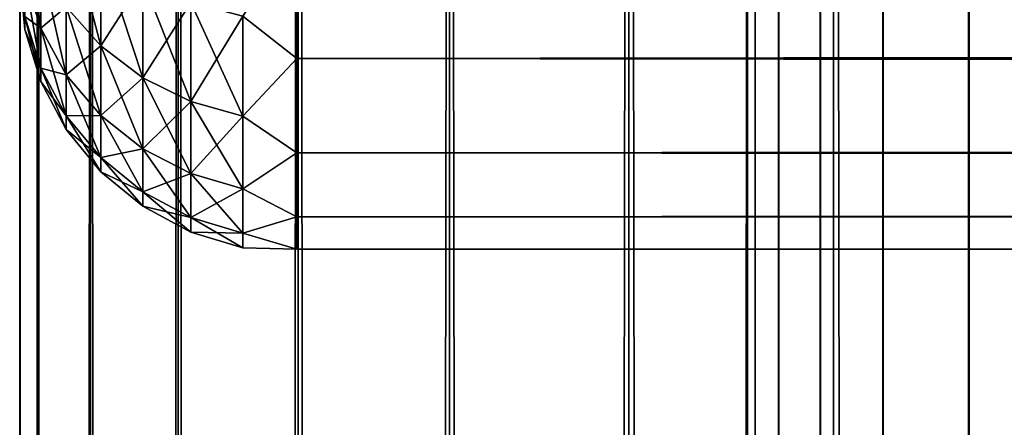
# Model space of a CAD drawing. Extents: x -265 to 265, y 0 to 1307.
# Tile 258 of 356: x -265 to -257.9, y 1266.25 to 1269.18. Entities that reach past the tile are written whole.
import ezdxf

# ---------------------------------------------------------------- set-up
doc = ezdxf.new("R2010")
doc.units = 0
doc.header["$LTSCALE"] = 81.481481
for name, color, linetype in [('103', 7, 'CONTINUOUS'), ('4', 7, 'CONTINUOUS'), ('6', 7, 'CONTINUOUS'), ('83', 7, 'CONTINUOUS'), ('84', 7, 'CONTINUOUS'), ('95', 7, 'CONTINUOUS'), ('99', 7, 'CONTINUOUS')]:
    doc.layers.add(name, color=color, linetype=linetype)

msp = doc.modelspace()

# ---------------------------------------------------------------- linework, layer by layer
at = {"layer": '103', "color": 7, "linetype": 'CONTINUOUS'}
for points in [[(-258.2041, 1269.9158, -26), (-256.7546, 1268.8925, -26), (-257.8988, 1269.7061, -25.7786), (-258.2041, 1269.9158, -26)], [(-256.4876, 1268.7632, -25.7786), (-257.8538, 1269.7647, -25.5669), (-257.8988, 1269.7061, -25.7786), (-256.4876, 1268.7632, -25.7786)], [(-256.7546, 1268.8925, -26), (-256.4876, 1268.7632, -25.7786), (-257.8988, 1269.7061, -25.7786), (-256.7546, 1268.8925, -26)]]:
    msp.add_3dface(points, dxfattribs=at)
at = {"layer": '4', "color": 7, "linetype": 'CONTINUOUS'}
for points in [[(-263, 1268.9014, 21.7492), (-263, 1269.7879, 20.2915), (263, 1268.9014, 21.7492), (-263, 1268.9014, 21.7492)], [(263, 1268.9014, 21.7492), (-263, 1269.7879, 20.2915), (263, 1269.7879, 20.2915), (263, 1268.9014, 21.7492)], [(-263, 1269.7879, 34.7085), (-263, 1268.9014, 33.2508), (263, 1269.7879, 34.7085), (-263, 1269.7879, 34.7085)], [(263, 1269.7879, 34.7085), (-263, 1268.9014, 33.2508), (263, 1268.9014, 33.2508), (263, 1269.7879, 34.7085)], [(-263, 1268.2217, 23.314), (-263, 1268.9014, 21.7492), (263, 1268.2217, 23.314), (-263, 1268.2217, 23.314)], [(263, 1268.2217, 23.314), (-263, 1268.9014, 21.7492), (263, 1268.9014, 21.7492), (263, 1268.2217, 23.314)], [(-263, 1268.9014, 33.2508), (-263, 1268.2217, 31.686), (263, 1268.9014, 33.2508), (-263, 1268.9014, 33.2508)], [(263, 1268.9014, 33.2508), (-263, 1268.2217, 31.686), (263, 1268.2217, 31.686), (263, 1268.9014, 33.2508)], [(-263, 1267.7614, 24.9568), (-263, 1268.2217, 23.314), (263, 1267.7614, 24.9568), (-263, 1267.7614, 24.9568)], [(263, 1267.7614, 24.9568), (-263, 1268.2217, 23.314), (263, 1268.2217, 23.314), (263, 1267.7614, 24.9568)], [(-263, 1268.2217, 31.686), (-263, 1267.7614, 30.0432), (263, 1268.2217, 31.686), (-263, 1268.2217, 31.686)], [(263, 1268.2217, 31.686), (-263, 1267.7614, 30.0432), (263, 1267.7614, 30.0432), (263, 1268.2217, 31.686)], [(-263, 1267.5291, 26.647), (-263, 1267.7614, 24.9568), (263, 1267.5291, 26.647), (-263, 1267.5291, 26.647)], [(263, 1267.5291, 26.647), (-263, 1267.7614, 24.9568), (263, 1267.7614, 24.9568), (263, 1267.5291, 26.647)], [(-263, 1267.7614, 30.0432), (-263, 1267.5291, 28.353), (263, 1267.7614, 30.0432), (-263, 1267.7614, 30.0432)], [(263, 1267.7614, 30.0432), (-263, 1267.5291, 28.353), (263, 1267.5291, 28.353), (263, 1267.7614, 30.0432)], [(-263, 1267.5291, 28.353), (-263, 1267.5291, 26.647), (263, 1267.5291, 28.353), (-263, 1267.5291, 28.353)], [(263, 1267.5291, 28.353), (-263, 1267.5291, 26.647), (263, 1267.5291, 26.647), (263, 1267.5291, 28.353)]]:
    msp.add_3dface(points, dxfattribs=at)
at = {"layer": '6', "color": 7, "linetype": 'CONTINUOUS'}
for points in [[(-264.962, 1269.4831, 24.682), (-264.962, 1269.9409, 23.3334), (-264.8485, 1269.1202, 24.5848), (-264.962, 1269.4831, 24.682)], [(-264.8485, 1269.1202, 24.5848), (-264.962, 1269.9409, 23.3334), (-264.8485, 1269.5938, 23.1896), (-264.8485, 1269.1202, 24.5848)], [(-264.6638, 1269.2739, 23.0571), (-264.6638, 1269.9456, 21.6951), (-264.415, 1268.9935, 22.9409), (-264.6638, 1269.2739, 23.0571)], [(-264.415, 1268.9935, 22.9409), (-264.6638, 1269.9456, 21.6951), (-264.415, 1269.6827, 21.5433), (-264.415, 1268.9935, 22.9409)], [(-263, 1269.7879, 20.2915), (-263, 1268.9014, 21.7492), (-263.3902, 1269.208, 21.2692), (-263, 1269.7879, 20.2915)], [(-263, 1268.9014, 33.2508), (-263, 1269.7879, 34.7085), (-263.3902, 1269.208, 33.7308), (-263, 1268.9014, 33.2508)], [(-264.415, 1269.6827, 33.4567), (-264.6638, 1269.2739, 31.9429), (-264.415, 1268.9935, 32.0591), (-264.415, 1269.6827, 33.4567)], [(-264.415, 1269.6827, 33.4567), (-264.415, 1268.9935, 32.0591), (-264.1118, 1269.467, 33.5813), (-264.415, 1269.6827, 33.4567)], [(-264.415, 1268.9935, 22.9409), (-264.415, 1269.6827, 21.5433), (-264.1118, 1268.7633, 22.8456), (-264.415, 1268.9935, 22.9409)], [(-264.1118, 1268.7633, 22.8456), (-264.415, 1269.6827, 21.5433), (-264.1118, 1269.467, 21.4187), (-264.1118, 1268.7633, 22.8456)], [(-264.8485, 1269.5938, 31.8104), (-264.962, 1269.4831, 30.318), (-264.8485, 1269.1202, 30.4152), (-264.8485, 1269.5938, 31.8104)], [(-264.8485, 1269.5938, 31.8104), (-264.8485, 1269.1202, 30.4152), (-264.6638, 1269.2739, 31.9429), (-264.8485, 1269.5938, 31.8104)], [(-264.8485, 1269.1202, 24.5848), (-264.8485, 1269.5938, 23.1896), (-264.6638, 1268.7858, 24.4952), (-264.8485, 1269.1202, 24.5848)], [(-264.6638, 1268.7858, 24.4952), (-264.8485, 1269.5938, 23.1896), (-264.6638, 1269.2739, 23.0571), (-264.6638, 1268.7858, 24.4952)], [(-265, 1269.5, 27.5), (-265, 1269.5268, 26.7509), (-264.962, 1269.1121, 27.5), (-265, 1269.5, 27.5)], [(-264.962, 1269.1121, 27.5), (-265, 1269.5268, 26.7509), (-264.962, 1269.2053, 26.0788), (-264.962, 1269.1121, 27.5)], [(-264.962, 1269.2053, 28.9212), (-265, 1269.5, 27.5), (-264.962, 1269.1121, 27.5), (-264.962, 1269.2053, 28.9212)], [(-264.962, 1269.4831, 30.318), (-264.962, 1269.2053, 28.9212), (-264.8485, 1269.1202, 30.4152), (-264.962, 1269.4831, 30.318)], [(-264.962, 1269.2053, 26.0788), (-264.962, 1269.4831, 24.682), (-264.8485, 1268.8328, 26.0298), (-264.962, 1269.2053, 26.0788)], [(-264.8485, 1268.8328, 26.0298), (-264.962, 1269.4831, 24.682), (-264.8485, 1269.1202, 24.5848), (-264.8485, 1268.8328, 26.0298)], [(-264.1118, 1269.467, 33.5813), (-264.415, 1268.9935, 32.0591), (-264.1118, 1268.7633, 32.1544), (-264.1118, 1269.467, 33.5813)], [(-264.1118, 1269.467, 33.5813), (-264.1118, 1268.7633, 32.1544), (-263.7657, 1269.3067, 33.6738), (-264.1118, 1269.467, 33.5813)], [(-264.1118, 1268.7633, 22.8456), (-264.1118, 1269.467, 21.4187), (-263.7657, 1268.5923, 22.7748), (-264.1118, 1268.7633, 22.8456)], [(-263.7657, 1268.5923, 22.7748), (-264.1118, 1269.467, 21.4187), (-263.7657, 1269.3067, 21.3262), (-263.7657, 1268.5923, 22.7748)], [(-263.7657, 1269.3067, 33.6738), (-264.1118, 1268.7633, 32.1544), (-263.7657, 1268.5923, 32.2252), (-263.7657, 1269.3067, 33.6738)], [(-263.7657, 1269.3067, 33.6738), (-263.7657, 1268.5923, 32.2252), (-263.3902, 1269.208, 33.7308), (-263.7657, 1269.3067, 33.6738)], [(-263.7657, 1268.5923, 22.7748), (-263.7657, 1269.3067, 21.3262), (-263.3902, 1268.487, 22.7312), (-263.7657, 1268.5923, 22.7748)], [(-263.3902, 1268.487, 22.7312), (-263.7657, 1269.3067, 21.3262), (-263.3902, 1269.208, 21.2692), (-263.3902, 1268.487, 22.7312)], [(-264.6638, 1269.2739, 31.9429), (-264.8485, 1269.1202, 30.4152), (-264.6638, 1268.7858, 30.5048), (-264.6638, 1269.2739, 31.9429)], [(-264.6638, 1269.2739, 31.9429), (-264.6638, 1268.7858, 30.5048), (-264.415, 1268.9935, 32.0591), (-264.6638, 1269.2739, 31.9429)], [(-264.6638, 1268.7858, 24.4952), (-264.6638, 1269.2739, 23.0571), (-264.415, 1268.4926, 24.4166), (-264.6638, 1268.7858, 24.4952)], [(-264.415, 1268.4926, 24.4166), (-264.6638, 1269.2739, 23.0571), (-264.415, 1268.9935, 22.9409), (-264.415, 1268.4926, 24.4166)], [(-264.962, 1269.2053, 28.9212), (-264.962, 1269.1121, 27.5), (-264.8485, 1268.8328, 28.9702), (-264.962, 1269.2053, 28.9212)], [(-264.8485, 1269.1202, 30.4152), (-264.962, 1269.2053, 28.9212), (-264.8485, 1268.8328, 28.9702), (-264.8485, 1269.1202, 30.4152)], [(-264.962, 1269.1121, 27.5), (-264.962, 1269.2053, 26.0788), (-264.8485, 1268.7364, 27.5), (-264.962, 1269.1121, 27.5)], [(-264.8485, 1268.7364, 27.5), (-264.962, 1269.2053, 26.0788), (-264.8485, 1268.8328, 26.0298), (-264.8485, 1268.7364, 27.5)], [(-263.3902, 1269.208, 33.7308), (-263.7657, 1268.5923, 32.2252), (-263.3902, 1268.487, 32.2688), (-263.3902, 1269.208, 33.7308)], [(-263, 1268.9014, 21.7492), (-263.3902, 1268.487, 22.7312), (-263.3902, 1269.208, 21.2692), (-263, 1268.9014, 21.7492)], [(-263, 1268.9014, 33.2508), (-263.3902, 1269.208, 33.7308), (-263.3902, 1268.487, 32.2688), (-263, 1268.9014, 33.2508)], [(-264.8485, 1268.8328, 28.9702), (-264.962, 1269.1121, 27.5), (-264.8485, 1268.7364, 27.5), (-264.8485, 1268.8328, 28.9702)], [(-264.8485, 1269.1202, 30.4152), (-264.8485, 1268.8328, 28.9702), (-264.6638, 1268.7858, 30.5048), (-264.8485, 1269.1202, 30.4152)], [(-264.8485, 1268.8328, 26.0298), (-264.8485, 1269.1202, 24.5848), (-264.6638, 1268.4895, 25.9846), (-264.8485, 1268.8328, 26.0298)], [(-264.6638, 1268.4895, 25.9846), (-264.8485, 1269.1202, 24.5848), (-264.6638, 1268.7858, 24.4952), (-264.6638, 1268.4895, 25.9846)], [(-264.415, 1268.9935, 32.0591), (-264.6638, 1268.7858, 30.5048), (-264.415, 1268.4926, 30.5834), (-264.415, 1268.9935, 32.0591)], [(-264.415, 1268.9935, 32.0591), (-264.415, 1268.4926, 30.5834), (-264.1118, 1268.7633, 32.1544), (-264.415, 1268.9935, 32.0591)], [(-264.415, 1268.4926, 24.4166), (-264.415, 1268.9935, 22.9409), (-264.1118, 1268.2519, 24.3521), (-264.415, 1268.4926, 24.4166)], [(-264.1118, 1268.2519, 24.3521), (-264.415, 1268.9935, 22.9409), (-264.1118, 1268.7633, 22.8456), (-264.1118, 1268.2519, 24.3521)], [(-263, 1268.9014, 21.7492), (-263, 1268.2217, 23.314), (-263.3902, 1268.487, 22.7312), (-263, 1268.9014, 21.7492)], [(-263, 1268.2217, 31.686), (-263, 1268.9014, 33.2508), (-263.3902, 1268.487, 32.2688), (-263, 1268.2217, 31.686)], [(-264.8485, 1268.8328, 28.9702), (-264.8485, 1268.7364, 27.5), (-264.6638, 1268.4895, 29.0154), (-264.8485, 1268.8328, 28.9702)], [(-264.6638, 1268.7858, 30.5048), (-264.8485, 1268.8328, 28.9702), (-264.6638, 1268.4895, 29.0154), (-264.6638, 1268.7858, 30.5048)], [(-264.8485, 1268.7364, 27.5), (-264.8485, 1268.8328, 26.0298), (-264.6638, 1268.3902, 27.5), (-264.8485, 1268.7364, 27.5)], [(-264.6638, 1268.3902, 27.5), (-264.8485, 1268.8328, 26.0298), (-264.6638, 1268.4895, 25.9846), (-264.6638, 1268.3902, 27.5)], [(-264.6638, 1268.4895, 29.0154), (-264.8485, 1268.7364, 27.5), (-264.6638, 1268.3902, 27.5), (-264.6638, 1268.4895, 29.0154)], [(-264.6638, 1268.7858, 30.5048), (-264.6638, 1268.4895, 29.0154), (-264.415, 1268.4926, 30.5834), (-264.6638, 1268.7858, 30.5048)], [(-264.6638, 1268.4895, 25.9846), (-264.6638, 1268.7858, 24.4952), (-264.415, 1268.1885, 25.945), (-264.6638, 1268.4895, 25.9846)], [(-264.415, 1268.1885, 25.945), (-264.6638, 1268.7858, 24.4952), (-264.415, 1268.4926, 24.4166), (-264.415, 1268.1885, 25.945)], [(-264.1118, 1268.7633, 32.1544), (-264.415, 1268.4926, 30.5834), (-264.1118, 1268.2519, 30.6479), (-264.1118, 1268.7633, 32.1544)], [(-264.1118, 1268.7633, 32.1544), (-264.1118, 1268.2519, 30.6479), (-263.7657, 1268.5923, 32.2252), (-264.1118, 1268.7633, 32.1544)], [(-264.1118, 1268.2519, 24.3521), (-264.1118, 1268.7633, 22.8456), (-263.7657, 1268.0731, 24.3042), (-264.1118, 1268.2519, 24.3521)], [(-263.7657, 1268.0731, 24.3042), (-264.1118, 1268.7633, 22.8456), (-263.7657, 1268.5923, 22.7748), (-263.7657, 1268.0731, 24.3042)], [(-263.7657, 1268.5923, 32.2252), (-264.1118, 1268.2519, 30.6479), (-263.7657, 1268.0731, 30.6958), (-263.7657, 1268.5923, 32.2252)], [(-263.7657, 1268.5923, 32.2252), (-263.7657, 1268.0731, 30.6958), (-263.3902, 1268.487, 32.2688), (-263.7657, 1268.5923, 32.2252)], [(-263.7657, 1268.0731, 24.3042), (-263.7657, 1268.5923, 22.7748), (-263.3902, 1267.963, 24.2747), (-263.7657, 1268.0731, 24.3042)], [(-263.3902, 1267.963, 24.2747), (-263.7657, 1268.5923, 22.7748), (-263.3902, 1268.487, 22.7312), (-263.3902, 1267.963, 24.2747)], [(-264.415, 1268.4926, 30.5834), (-264.6638, 1268.4895, 29.0154), (-264.415, 1268.1885, 29.055), (-264.415, 1268.4926, 30.5834)], [(-264.6638, 1268.4895, 29.0154), (-264.6638, 1268.3902, 27.5), (-264.415, 1268.1885, 29.055), (-264.6638, 1268.4895, 29.0154)], [(-264.6638, 1268.3902, 27.5), (-264.6638, 1268.4895, 25.9846), (-264.415, 1268.0866, 27.5), (-264.6638, 1268.3902, 27.5)], [(-264.415, 1268.0866, 27.5), (-264.6638, 1268.4895, 25.9846), (-264.415, 1268.1885, 25.945), (-264.415, 1268.0866, 27.5)], [(-264.415, 1268.4926, 30.5834), (-264.415, 1268.1885, 29.055), (-264.1118, 1268.2519, 30.6479), (-264.415, 1268.4926, 30.5834)], [(-264.415, 1268.1885, 25.945), (-264.415, 1268.4926, 24.4166), (-264.1118, 1267.9415, 25.9125), (-264.415, 1268.1885, 25.945)], [(-264.1118, 1267.9415, 25.9125), (-264.415, 1268.4926, 24.4166), (-264.1118, 1268.2519, 24.3521), (-264.1118, 1267.9415, 25.9125)], [(-263.3902, 1268.487, 32.2688), (-263.7657, 1268.0731, 30.6958), (-263.3902, 1267.963, 30.7253), (-263.3902, 1268.487, 32.2688)], [(-263, 1268.2217, 23.314), (-263.3902, 1267.963, 24.2747), (-263.3902, 1268.487, 22.7312), (-263, 1268.2217, 23.314)], [(-263, 1268.2217, 31.686), (-263.3902, 1268.487, 32.2688), (-263.3902, 1267.963, 30.7253), (-263, 1268.2217, 31.686)], [(-264.415, 1268.1885, 29.055), (-264.6638, 1268.3902, 27.5), (-264.415, 1268.0866, 27.5), (-264.415, 1268.1885, 29.055)], [(-264.1118, 1268.2519, 30.6479), (-264.415, 1268.1885, 29.055), (-264.1118, 1267.9415, 29.0875), (-264.1118, 1268.2519, 30.6479)], [(-264.1118, 1268.2519, 30.6479), (-264.1118, 1267.9415, 29.0875), (-263.7657, 1268.0731, 30.6958), (-264.1118, 1268.2519, 30.6479)], [(-264.1118, 1267.9415, 25.9125), (-264.1118, 1268.2519, 24.3521), (-263.7657, 1267.758, 25.8883), (-264.1118, 1267.9415, 25.9125)], [(-263.7657, 1267.758, 25.8883), (-264.1118, 1268.2519, 24.3521), (-263.7657, 1268.0731, 24.3042), (-263.7657, 1267.758, 25.8883)], [(-263, 1268.2217, 23.314), (-263, 1267.7614, 24.9568), (-263.3902, 1267.963, 24.2747), (-263, 1268.2217, 23.314)], [(-263, 1267.7614, 30.0432), (-263, 1268.2217, 31.686), (-263.3902, 1267.963, 30.7253), (-263, 1267.7614, 30.0432)], [(-264.415, 1268.1885, 29.055), (-264.415, 1268.0866, 27.5), (-264.1118, 1267.9415, 29.0875), (-264.415, 1268.1885, 29.055)], [(-264.415, 1268.0866, 27.5), (-264.415, 1268.1885, 25.945), (-264.1118, 1267.8375, 27.5), (-264.415, 1268.0866, 27.5)], [(-264.1118, 1267.8375, 27.5), (-264.415, 1268.1885, 25.945), (-264.1118, 1267.9415, 25.9125), (-264.1118, 1267.8375, 27.5)], [(-264.1118, 1267.9415, 29.0875), (-264.415, 1268.0866, 27.5), (-264.1118, 1267.8375, 27.5), (-264.1118, 1267.9415, 29.0875)], [(-263.7657, 1268.0731, 30.6958), (-264.1118, 1267.9415, 29.0875), (-263.7657, 1267.758, 29.1117), (-263.7657, 1268.0731, 30.6958)], [(-263.7657, 1268.0731, 30.6958), (-263.7657, 1267.758, 29.1117), (-263.3902, 1267.963, 30.7253), (-263.7657, 1268.0731, 30.6958)], [(-263.7657, 1267.758, 25.8883), (-263.7657, 1268.0731, 24.3042), (-263.3902, 1267.645, 25.8734), (-263.7657, 1267.758, 25.8883)], [(-263.3902, 1267.645, 25.8734), (-263.7657, 1268.0731, 24.3042), (-263.3902, 1267.963, 24.2747), (-263.3902, 1267.645, 25.8734)], [(-264.1118, 1267.9415, 29.0875), (-264.1118, 1267.8375, 27.5), (-263.7657, 1267.758, 29.1117), (-264.1118, 1267.9415, 29.0875)], [(-264.1118, 1267.8375, 27.5), (-264.1118, 1267.9415, 25.9125), (-263.7657, 1267.6524, 27.5), (-264.1118, 1267.8375, 27.5)], [(-263.7657, 1267.6524, 27.5), (-264.1118, 1267.9415, 25.9125), (-263.7657, 1267.758, 25.8883), (-263.7657, 1267.6524, 27.5)], [(-263.3902, 1267.963, 30.7253), (-263.7657, 1267.758, 29.1117), (-263.3902, 1267.645, 29.1266), (-263.3902, 1267.963, 30.7253)], [(-263, 1267.7614, 24.9568), (-263.3902, 1267.645, 25.8734), (-263.3902, 1267.963, 24.2747), (-263, 1267.7614, 24.9568)], [(-263, 1267.7614, 30.0432), (-263.3902, 1267.963, 30.7253), (-263.3902, 1267.645, 29.1266), (-263, 1267.7614, 30.0432)], [(-263.7657, 1267.758, 29.1117), (-264.1118, 1267.8375, 27.5), (-263.7657, 1267.6524, 27.5), (-263.7657, 1267.758, 29.1117)], [(-263.7657, 1267.758, 29.1117), (-263.7657, 1267.6524, 27.5), (-263.3902, 1267.645, 29.1266), (-263.7657, 1267.758, 29.1117)], [(-263.7657, 1267.6524, 27.5), (-263.7657, 1267.758, 25.8883), (-263.3902, 1267.5384, 27.5), (-263.7657, 1267.6524, 27.5)], [(-263.3902, 1267.5384, 27.5), (-263.7657, 1267.758, 25.8883), (-263.3902, 1267.645, 25.8734), (-263.3902, 1267.5384, 27.5)], [(-263, 1267.7614, 24.9568), (-263, 1267.5291, 26.647), (-263.3902, 1267.645, 25.8734), (-263, 1267.7614, 24.9568)], [(-263, 1267.5291, 28.353), (-263, 1267.7614, 30.0432), (-263.3902, 1267.645, 29.1266), (-263, 1267.5291, 28.353)], [(-263.3902, 1267.645, 29.1266), (-263.7657, 1267.6524, 27.5), (-263.3902, 1267.5384, 27.5), (-263.3902, 1267.645, 29.1266)], [(-263, 1267.5291, 26.647), (-263.3902, 1267.5384, 27.5), (-263.3902, 1267.645, 25.8734), (-263, 1267.5291, 26.647)], [(-263, 1267.5291, 28.353), (-263.3902, 1267.645, 29.1266), (-263.3902, 1267.5384, 27.5), (-263, 1267.5291, 28.353)], [(-263, 1267.5291, 26.647), (-263, 1267.5291, 28.353), (-263.3902, 1267.5384, 27.5), (-263, 1267.5291, 26.647)]]:
    msp.add_3dface(points, dxfattribs=at)
at = {"layer": '83', "color": 7, "linetype": 'CONTINUOUS'}
for points in [[(-265, 1), (-264.8717, 1, 1.9579), (-265, 1299), (-265, 1)], [(-265, 1299), (-264.8717, 1, 1.9579), (-264.8717, 1299, 1.9579), (-265, 1299)], [(-264.8717, 1, 1.9579), (-264.4889, 1, 3.8823), (-264.8717, 1299, 1.9579), (-264.8717, 1, 1.9579)], [(-264.8717, 1299, 1.9579), (-264.4889, 1, 3.8823), (-264.4889, 1299, 3.8823), (-264.8717, 1299, 1.9579)], [(-264.4889, 1, 3.8823), (-263.8582, 1, 5.7403), (-264.4889, 1299, 3.8823), (-264.4889, 1, 3.8823)], [(-264.4889, 1299, 3.8823), (-263.8582, 1, 5.7403), (-263.8582, 1299, 5.7403), (-264.4889, 1299, 3.8823)], [(-263.8582, 1, 5.7403), (-262.9904, 1, 7.5), (-263.8582, 1299, 5.7403), (-263.8582, 1, 5.7403)], [(-263.8582, 1299, 5.7403), (-262.9904, 1, 7.5), (-262.9904, 1299, 7.5), (-263.8582, 1299, 5.7403)], [(-262.9904, 1, 7.5), (-261.9003, 1, 9.1314), (-262.9904, 1299, 7.5), (-262.9904, 1, 7.5)], [(-262.9904, 1299, 7.5), (-261.9003, 1, 9.1314), (-261.9003, 1299, 9.1314), (-262.9904, 1299, 7.5)], [(-261.9003, 1, 9.1314), (-260.6066, 1, 10.6066), (-261.9003, 1299, 9.1314), (-261.9003, 1, 9.1314)], [(-261.9003, 1299, 9.1314), (-260.6066, 1, 10.6066), (-260.6066, 1299, 10.6066), (-261.9003, 1299, 9.1314)], [(-260.6066, 1, 10.6066), (-259.1314, 1, 11.9003), (-260.6066, 1299, 10.6066), (-260.6066, 1, 10.6066)], [(-260.6066, 1299, 10.6066), (-259.1314, 1, 11.9003), (-259.1314, 1299, 11.9003), (-260.6066, 1299, 10.6066)], [(-259.1314, 1, 11.9003), (-257.5, 1, 12.9904), (-259.1314, 1299, 11.9003), (-259.1314, 1, 11.9003)], [(-259.1314, 1299, 11.9003), (-257.5, 1, 12.9904), (-257.5, 1299, 12.9904), (-259.1314, 1299, 11.9003)]]:
    msp.add_3dface(points, dxfattribs=at)
at = {"layer": '84', "color": 7, "linetype": 'CONTINUOUS'}
for points in [[(-265, 1), (-265, 1299), (-264.8717, 1299, -1.9579), (-265, 1)], [(-264.8717, 1, -1.9579), (-265, 1), (-264.8717, 1299, -1.9579), (-264.8717, 1, -1.9579)], [(-264.4889, 1, -3.8823), (-264.8717, 1, -1.9579), (-264.4889, 1299, -3.8823), (-264.4889, 1, -3.8823)], [(-264.4889, 1299, -3.8823), (-264.8717, 1, -1.9579), (-264.8717, 1299, -1.9579), (-264.4889, 1299, -3.8823)], [(-263.8582, 1, -5.7403), (-264.4889, 1, -3.8823), (-263.8582, 1299, -5.7403), (-263.8582, 1, -5.7403)], [(-263.8582, 1299, -5.7403), (-264.4889, 1, -3.8823), (-264.4889, 1299, -3.8823), (-263.8582, 1299, -5.7403)], [(-262.9904, 1, -7.5), (-263.8582, 1, -5.7403), (-262.9904, 1299, -7.5), (-262.9904, 1, -7.5)], [(-262.9904, 1299, -7.5), (-263.8582, 1, -5.7403), (-263.8582, 1299, -5.7403), (-262.9904, 1299, -7.5)], [(-261.9003, 1, -9.1314), (-262.9904, 1, -7.5), (-261.9003, 1299, -9.1314), (-261.9003, 1, -9.1314)], [(-261.9003, 1299, -9.1314), (-262.9904, 1, -7.5), (-262.9904, 1299, -7.5), (-261.9003, 1299, -9.1314)], [(-260.6066, 1, -10.6066), (-261.9003, 1, -9.1314), (-260.6066, 1299, -10.6066), (-260.6066, 1, -10.6066)], [(-260.6066, 1299, -10.6066), (-261.9003, 1, -9.1314), (-261.9003, 1299, -9.1314), (-260.6066, 1299, -10.6066)], [(-260.6066, 1, -10.6066), (-260.6066, 1299, -10.6066), (-259.75, 1280, -11.399), (-260.6066, 1, -10.6066)], [(-260.6066, 1, -10.6066), (-259.75, 1280, -11.399), (-259.75, 20, -11.399), (-260.6066, 1, -10.6066)], [(-259.75, 1280, -11.399), (-259.6951, 1278.9667, -11.4457), (-259.75, 20, -11.399), (-259.75, 1280, -11.399)], [(-259.75, 20, -11.399), (-259.6951, 1278.9667, -11.4457), (-259.6951, 21.0332, -11.4457), (-259.75, 20, -11.399)], [(-259.6951, 1278.9667, -11.4457), (-259.525, 1277.9175, -11.5877), (-259.6951, 21.0332, -11.4457), (-259.6951, 1278.9667, -11.4457)], [(-259.6951, 21.0332, -11.4457), (-259.525, 1277.9175, -11.5877), (-259.525, 22.0825, -11.5877), (-259.6951, 21.0332, -11.4457)], [(-259.525, 1277.9175, -11.5877), (-259.2244, 1276.8419, -11.8284), (-259.525, 22.0825, -11.5877), (-259.525, 1277.9175, -11.5877)], [(-259.525, 22.0825, -11.5877), (-259.2244, 1276.8419, -11.8284), (-259.2244, 23.158, -11.8284), (-259.525, 22.0825, -11.5877)], [(-259.2244, 1276.8419, -11.8284), (-258.7723, 1275.7445, -12.1674), (-259.2244, 23.158, -11.8284), (-259.2244, 1276.8419, -11.8284)], [(-259.2244, 23.158, -11.8284), (-258.7723, 1275.7445, -12.1674), (-258.7723, 24.2554, -12.1674), (-259.2244, 23.158, -11.8284)], [(-258.7723, 1275.7445, -12.1674), (-258.1533, 1274.6533, -12.5906), (-258.7723, 24.2554, -12.1674), (-258.7723, 1275.7445, -12.1674)], [(-258.7723, 24.2554, -12.1674), (-258.1533, 1274.6533, -12.5906), (-258.1533, 25.3466, -12.5906), (-258.7723, 24.2554, -12.1674)], [(-258.1533, 1274.6533, -12.5906), (-257.3737, 1273.621, -13.0625), (-258.1533, 25.3466, -12.5906), (-258.1533, 1274.6533, -12.5906)], [(-258.1533, 25.3466, -12.5906), (-257.3737, 1273.621, -13.0625), (-257.3737, 26.379, -13.0625), (-258.1533, 25.3466, -12.5906)]]:
    msp.add_3dface(points, dxfattribs=at)
at = {"layer": '95', "color": 7, "linetype": 'CONTINUOUS'}
for points in [[(-258.2041, 1269.9158, -74), (-256.7546, 1268.8925, -74), (-258.2041, 1269.9158, -26), (-258.2041, 1269.9158, -74)], [(-258.2041, 1269.9158, -26), (-256.7546, 1268.8925, -74), (-256.7546, 1268.8925, -26), (-258.2041, 1269.9158, -26)]]:
    msp.add_3dface(points, dxfattribs=at)
at = {"layer": '99', "color": 7, "linetype": 'CONTINUOUS'}
msp.add_3dface([(-256.7546, 1268.8925, -74), (-258.2041, 1269.9158, -74), (-257.8986, 1269.7063, -74.2225), (-256.7546, 1268.8925, -74)], dxfattribs=at)

doc.saveas('drawing.dxf')
